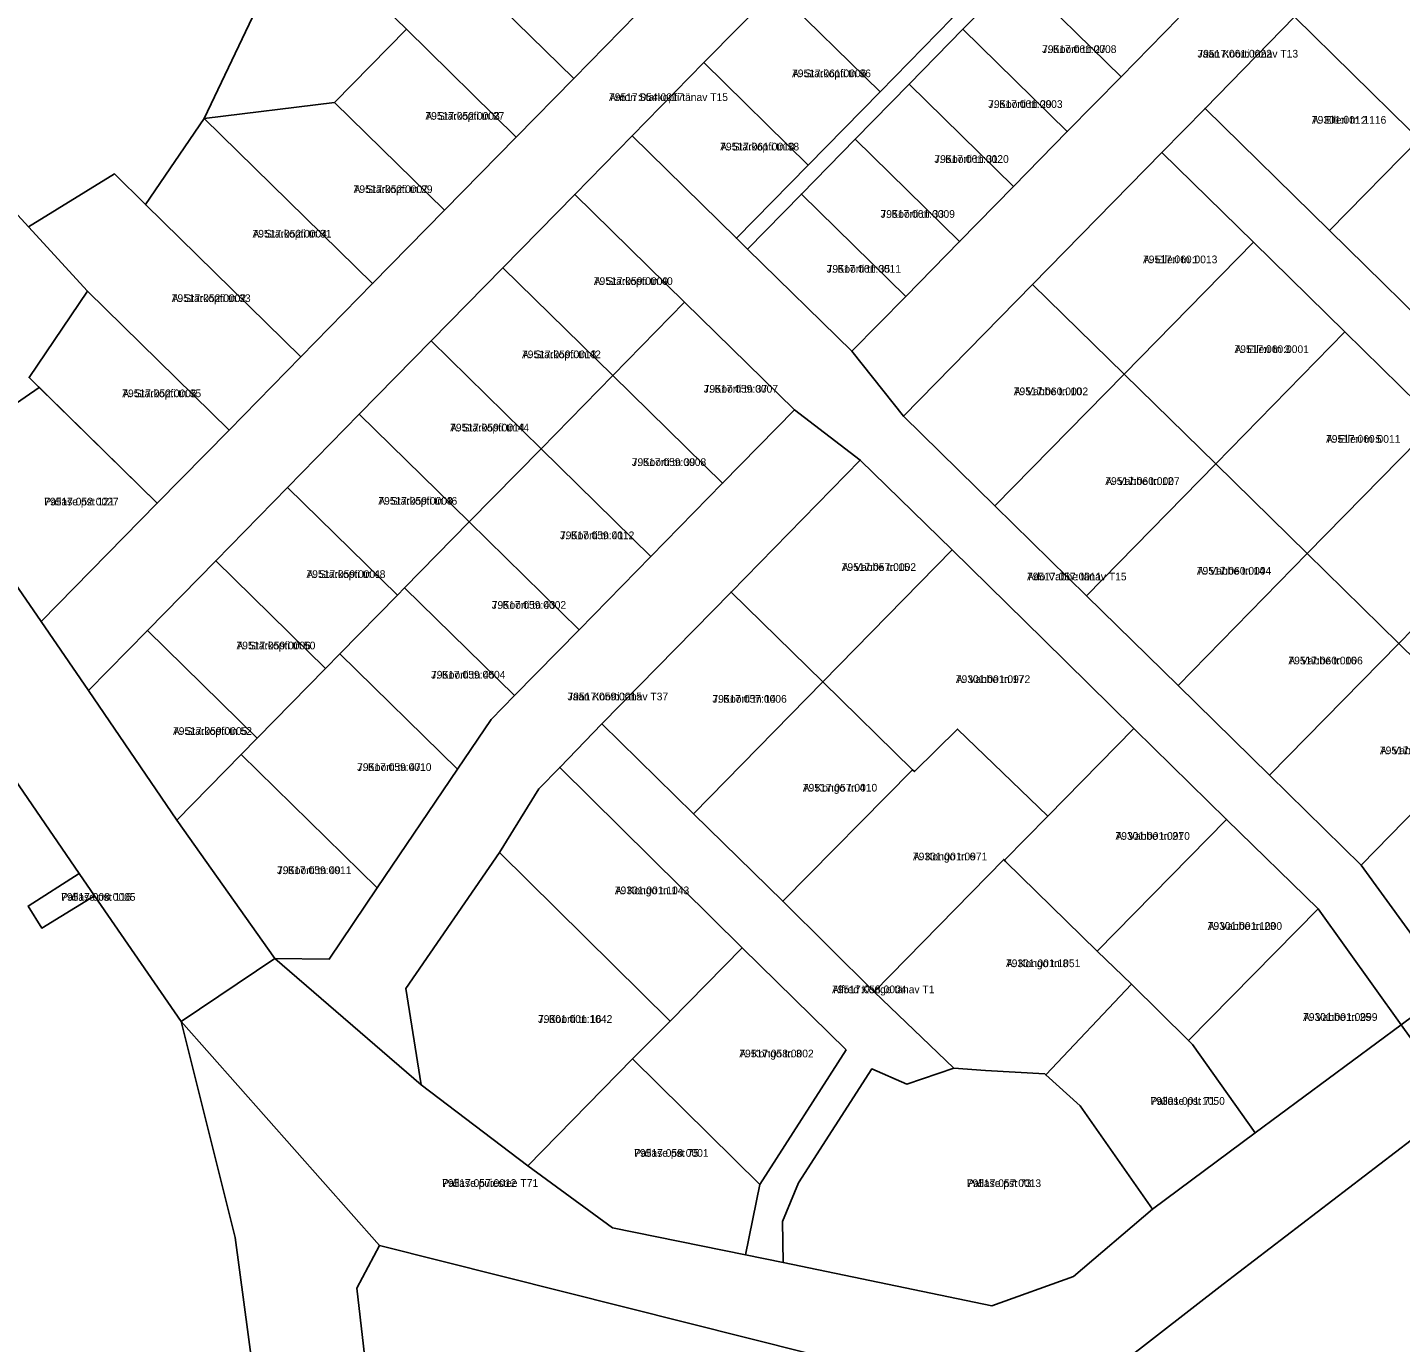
# Model space of a CAD drawing. Extents: x 643847 to 663718, y 6468443 to 6482775.
# Drawn here: x 662754.9 to 663022.7, y 6471580.3 to 6471836.6 of the extents above; entities that cross this region are included whole.
import ezdxf

# ---------------------------------------------------------------- set-up
doc = ezdxf.new("R2010")
doc.units = 0
for name, color, linetype in [('L_AADRESS', 7, 'Continuous'), ('PIIR', 7, 'Continuous'), ('TUNNUS', 7, 'Continuous')]:
    doc.layers.add(name, color=color, linetype=linetype)

msp = doc.modelspace()

# ---------------------------------------------------------------- linework, layer by layer
at = {"layer": 'PIIR'}
for points in [[(662693.15, 6471908.62), (662800.2, 6471902.19), (662812.86, 6471868.49), (662802.15, 6471845.78), (662789.37, 6471818.92), (662777.93, 6471802.13), (662771.86, 6471808.08), (662755.13, 6471797.76), (662749.59, 6471803.8), (662740.15, 6471821.34), (662737.15, 6471826.92), (662734.15, 6471832.49), (662731.15, 6471838.05), (662728.14, 6471843.63), (662725.14, 6471849.22), (662722.14, 6471854.78), (662718.55, 6471861.45), (662714.88, 6471868.25), (662711.83, 6471873.91), (662708.82, 6471879.52), (662705.82, 6471885.1), (662702.79, 6471890.72), (662699.78, 6471896.32), (662696.76, 6471901.92)], [(662819.01, 6471852.11), (662822.69, 6471842.27), (662828.81, 6471836.29), (662814.8, 6471822.01), (662789.39, 6471818.93), (662802.16, 6471845.79), (662812.87, 6471868.5)], [(662861.43, 6471826.71), (662841.8, 6471845.96), (662854.05, 6471858.45), (662873.68, 6471839.2)], [(662914.84, 6471858.35), (662935.19, 6471838.39), (662921.19, 6471824.11), (662900.84, 6471844.07)], [(663021.97, 6471859.05), (663044.47, 6471837), (663032.92, 6471825.23), (663024.5, 6471816.62), (663002, 6471838.7)], [(662979.39, 6471838.47), (662968.19, 6471827.05), (662947.84, 6471847), (662952.74, 6471852), (662955.77, 6471854.03), (662959.08, 6471854.69), (662962.4, 6471854.1), (662965.47, 6471852.13)], [(662957.69, 6471816.34), (662937.34, 6471836.29), (662947.84, 6471847), (662968.19, 6471827.05)], [(662900.84, 6471844.07), (662921.19, 6471824.11), (662907.18, 6471809.83), (662886.83, 6471829.79)], [(663008.8, 6471797.07), (662984.55, 6471820.85), (663002, 6471838.7), (663024.5, 6471816.62), (663026.32, 6471814.88)], [(662836.23, 6471801.01), (662814.8, 6471822.01), (662828.81, 6471836.29), (662850.23, 6471815.29)], [(662947.19, 6471805.63), (662926.84, 6471825.58), (662937.34, 6471836.29), (662957.69, 6471816.34)], [(662886.83, 6471829.79), (662907.18, 6471809.83), (662893.18, 6471795.55), (662872.85, 6471815.51)], [(662947.19, 6471805.63), (662936.69, 6471794.92), (662916.34, 6471814.87), (662926.84, 6471825.58)], [(662822.23, 6471786.73), (662789.39, 6471818.93), (662814.8, 6471822.01), (662836.23, 6471801.01)], [(662976.12, 6471812.28), (662984.55, 6471820.85), (663008.8, 6471797.07), (663033.42, 6471772.92), (663057.45, 6471749.37), (663081.32, 6471725.99), (663104.77, 6471702.99), (663095.07, 6471695.84), (663065.36, 6471724.79), (663047.52, 6471742.29), (663029.67, 6471759.79), (663011.82, 6471777.29), (662993.97, 6471794.78)], [(662808.22, 6471772.45), (662777.95, 6471802.14), (662789.39, 6471818.93), (662822.23, 6471786.73)], [(662935.25, 6471734.8), (662917.32, 6471752.3), (662904.49, 6471762.08), (662883.07, 6471783.09), (662861.65, 6471804.09), (662872.85, 6471815.51), (662893.18, 6471795.55), (662895.33, 6471793.45), (662915.69, 6471773.51), (662925.73, 6471760.86), (662943.58, 6471743.36), (662961.43, 6471725.87), (662979.28, 6471708.37), (662997.13, 6471690.87), (663014.98, 6471673.37), (663032.43, 6471649.38), (663022.79, 6471642.2), (663006.6, 6471664.84), (662988.75, 6471682.26), (662970.88, 6471699.78), (662970.66, 6471699.99), (662953.02, 6471717.34)], [(662926.19, 6471784.21), (662905.84, 6471804.16), (662916.34, 6471814.87), (662936.69, 6471794.92)], [(663008.8, 6471797.07), (663026.32, 6471814.88), (663050.93, 6471790.74), (663033.42, 6471772.92)], [(662976.12, 6471812.28), (662993.97, 6471794.78), (662968.77, 6471769.07), (662950.92, 6471786.57)], [(662794.22, 6471758.17), (662766.62, 6471785.23), (662755.13, 6471797.76), (662771.86, 6471808.08), (662777.93, 6471802.13), (662808.22, 6471772.45)], [(662749.59, 6471803.8), (662755.13, 6471797.76), (662766.62, 6471785.23), (662755.22, 6471768.39), (662757.22, 6471766.44), (662736.16, 6471751.95), (662716.25, 6471780.83)], [(662861.65, 6471804.09), (662883.07, 6471783.09), (662869.06, 6471768.81), (662847.64, 6471789.81)], [(662915.69, 6471773.51), (662895.33, 6471793.45), (662905.84, 6471804.16), (662926.19, 6471784.21)], [(663011.82, 6471777.29), (662986.62, 6471751.58), (662968.77, 6471769.07), (662993.97, 6471794.78)], [(662847.64, 6471789.81), (662869.06, 6471768.81), (662855.06, 6471754.53), (662833.64, 6471775.53)], [(662925.73, 6471760.86), (662950.92, 6471786.57), (662968.77, 6471769.07), (662943.58, 6471743.36)], [(662780.22, 6471743.9), (662755.22, 6471768.39), (662766.62, 6471785.23), (662794.22, 6471758.17)], [(662890.48, 6471747.8), (662869.06, 6471768.81), (662883.07, 6471783.09), (662904.49, 6471762.08)], [(662833.64, 6471775.53), (662855.06, 6471754.53), (662841.05, 6471740.25), (662819.63, 6471761.25)], [(663029.67, 6471759.79), (663004.47, 6471734.08), (662986.62, 6471751.58), (663011.82, 6471777.29)], [(662876.48, 6471733.52), (662855.06, 6471754.53), (662869.06, 6471768.81), (662890.48, 6471747.8)], [(662943.58, 6471743.36), (662968.77, 6471769.07), (662986.62, 6471751.58), (662961.43, 6471725.87)], [(662757.22, 6471766.44), (662780.22, 6471743.9), (662757.6, 6471720.84), (662736.16, 6471751.95)], [(662904.49, 6471762.08), (662917.32, 6471752.3), (662892.13, 6471726.59), (662866.94, 6471700.88), (662858.72, 6471692.41), (662854.65, 6471688.24), (662846.96, 6471675.83), (662828.69, 6471649.32), (662831.67, 6471630.55), (662803.15, 6471655.16), (662813.76, 6471655.04), (662823.12, 6471668.89), (662838.77, 6471692.05), (662845.34, 6471701.76), (662849.87, 6471706.39), (662862.47, 6471719.25), (662876.48, 6471733.52), (662890.48, 6471747.8)], [(662841.05, 6471740.25), (662828.44, 6471727.39), (662827.05, 6471725.97), (662805.63, 6471746.97), (662819.63, 6471761.25)], [(663047.52, 6471742.29), (663022.32, 6471716.58), (663004.47, 6471734.08), (663029.67, 6471759.79)], [(662862.47, 6471719.25), (662841.05, 6471740.25), (662855.06, 6471754.53), (662876.48, 6471733.52)], [(662935.25, 6471734.8), (662910.03, 6471709.08), (662892.13, 6471726.59), (662917.32, 6471752.3)], [(662961.43, 6471725.87), (662986.62, 6471751.58), (663004.47, 6471734.08), (662979.28, 6471708.37)], [(662805.63, 6471746.97), (662827.05, 6471725.97), (662815.85, 6471714.54), (662813.04, 6471711.69), (662791.62, 6471732.69)], [(662849.87, 6471706.39), (662828.44, 6471727.39), (662841.05, 6471740.25), (662862.47, 6471719.25)], [(663065.36, 6471724.79), (663052.34, 6471711.49), (663040.17, 6471699.08), (663022.32, 6471716.58), (663047.52, 6471742.29)], [(662791.62, 6471732.69), (662813.04, 6471711.69), (662799.74, 6471698.12), (662778.32, 6471719.12)], [(662910.03, 6471709.08), (662935.25, 6471734.8), (662953.02, 6471717.34), (662970.66, 6471699.99), (662953.89, 6471682.9), (662936.29, 6471699.88), (662927.88, 6471691.57), (662927.47, 6471691.94)], [(662979.28, 6471708.37), (663004.47, 6471734.08), (663022.32, 6471716.58), (662997.13, 6471690.87)], [(662845.34, 6471701.76), (662838.77, 6471692.05), (662815.85, 6471714.54), (662827.05, 6471725.97), (662828.44, 6471727.39), (662849.87, 6471706.39)], [(662866.94, 6471700.88), (662892.13, 6471726.59), (662910.03, 6471709.08), (662884.78, 6471683.38)], [(662778.32, 6471719.12), (662799.74, 6471698.12), (662796.6, 6471694.91), (662784.06, 6471682.12), (662766.85, 6471707.41)], [(662997.13, 6471690.87), (663022.32, 6471716.58), (663040.17, 6471699.08), (663034.63, 6471693.42), (663014.98, 6471673.37)], [(662823.12, 6471668.89), (662796.6, 6471694.91), (662799.74, 6471698.12), (662813.04, 6471711.69), (662815.85, 6471714.54), (662838.77, 6471692.05)], [(662902.2, 6471666.3), (662884.78, 6471683.38), (662910.03, 6471709.08), (662927.47, 6471691.94)], [(662914.54, 6471637.37), (662894.28, 6471657.23), (662858.72, 6471692.41), (662866.94, 6471700.88), (662884.78, 6471683.38), (662902.2, 6471666.3), (662920, 6471648.68), (662935.55, 6471633.76), (662926.41, 6471630.62), (662919.55, 6471633.61), (662905.24, 6471611.42), (662902.14, 6471603.85), (662902.29, 6471595.87), (662894.96, 6471597.39), (662897.74, 6471611.11)], [(662687.24, 6471660.76), (662745.74, 6471699.73), (662764.99, 6471671.73), (662755.04, 6471665.38), (662757.71, 6471661.06), (662767.98, 6471667.39), (662784.88, 6471642.84), (662795.45, 6471600.77), (662803.13, 6471543.08), (662662.34, 6471578.38)], [(662927.88, 6471691.57), (662936.29, 6471699.88), (662953.89, 6471682.9), (662945.44, 6471674.3), (662945.3, 6471674.47), (662920, 6471648.68), (662902.2, 6471666.3), (662927.47, 6471691.94)], [(662953.89, 6471682.9), (662970.66, 6471699.99), (662970.88, 6471699.78), (662988.75, 6471682.26), (662963.54, 6471656.59), (662945.64, 6471674.06), (662945.44, 6471674.3)], [(662813.76, 6471655.04), (662803.15, 6471655.16), (662784.06, 6471682.12), (662796.6, 6471694.91), (662823.12, 6471668.89)], [(662854.65, 6471688.24), (662858.72, 6471692.41), (662894.28, 6471657.23), (662880.25, 6471642.95), (662846.96, 6471675.83)], [(663014.98, 6471673.37), (663034.63, 6471693.42), (663054.92, 6471666.06), (663032.43, 6471649.38)], [(662963.54, 6471656.59), (662988.75, 6471682.26), (663006.6, 6471664.84), (662981.32, 6471639.13), (662970.2, 6471650.12)], [(662828.69, 6471649.32), (662846.96, 6471675.83), (662880.25, 6471642.95), (662872.93, 6471635.59), (662852.48, 6471614.75), (662831.67, 6471630.55)], [(662945.64, 6471674.06), (662963.54, 6471656.59), (662970.2, 6471650.12), (662953.5, 6471632.46), (662953.32, 6471632.64), (662941.72, 6471633.31), (662935.55, 6471633.76), (662920, 6471648.68), (662945.3, 6471674.47), (662945.44, 6471674.3)], [(662764.99, 6471671.73), (662767.98, 6471667.39), (662757.71, 6471661.06), (662755.04, 6471665.38)], [(662981.32, 6471639.13), (663006.6, 6471664.84), (663022.79, 6471642.2), (662994.32, 6471621.13), (662982.1, 6471638.36)], [(662914.54, 6471637.37), (662897.74, 6471611.11), (662872.93, 6471635.59), (662880.25, 6471642.95), (662894.28, 6471657.23)], [(662974.28, 6471606.26), (662994.32, 6471621.13), (663022.79, 6471642.2), (663033.88, 6471626.76), (662988.06, 6471591.67), (662955.22, 6471566.11), (662823.59, 6471599.2), (662784.88, 6471642.84), (662803.15, 6471655.16), (662831.67, 6471630.55), (662852.48, 6471614.75), (662868.99, 6471602.65), (662894.96, 6471597.39), (662902.29, 6471595.87), (662942.99, 6471587.42), (662958.9, 6471593.15)], [(662953.5, 6471632.46), (662970.2, 6471650.12), (662981.32, 6471639.13), (662982.1, 6471638.36), (662994.32, 6471621.13), (662974.28, 6471606.26), (662960.22, 6471626.41)], [(662857.41, 6471467.13), (662838.99, 6471487.53), (662811.58, 6471525.71), (662799.23, 6471530.83), (662803.13, 6471543.08), (662795.45, 6471600.77), (662784.88, 6471642.84), (662823.59, 6471599.2), (662819.12, 6471590.87), (662825.67, 6471534.35), (662831.31, 6471520.09), (662854.91, 6471488.58)], [(662868.99, 6471602.65), (662852.48, 6471614.75), (662872.93, 6471635.59), (662897.74, 6471611.11), (662894.96, 6471597.39)], [(662960.22, 6471626.41), (662974.28, 6471606.26), (662958.9, 6471593.15), (662942.99, 6471587.42), (662902.29, 6471595.87), (662902.14, 6471603.85), (662905.24, 6471611.42), (662919.55, 6471633.61), (662926.41, 6471630.62), (662935.55, 6471633.76), (662941.72, 6471633.31), (662953.32, 6471632.64), (662953.5, 6471632.46)]]:
    msp.add_lwpolyline(points, close=True, dxfattribs=at)
for points in [[(662841.8, 6471845.96), (662861.43, 6471826.71), (662850.23, 6471815.29), (662828.81, 6471836.29), (662822.69, 6471842.27)], [(662947.84, 6471847), (662937.34, 6471836.29), (662926.84, 6471825.58), (662916.34, 6471814.87), (662905.84, 6471804.16), (662895.33, 6471793.45), (662893.18, 6471795.55), (662907.18, 6471809.83), (662921.19, 6471824.11), (662935.19, 6471838.39)], [(662900.84, 6471844.07), (662886.83, 6471829.79), (662872.85, 6471815.51), (662861.65, 6471804.09), (662847.64, 6471789.81), (662833.64, 6471775.53), (662819.63, 6471761.25), (662805.63, 6471746.97), (662791.62, 6471732.69), (662778.32, 6471719.12), (662766.85, 6471707.41), (662757.6, 6471720.84), (662780.22, 6471743.9), (662794.22, 6471758.17), (662808.22, 6471772.45), (662822.23, 6471786.73), (662836.23, 6471801.01), (662850.23, 6471815.29), (662861.43, 6471826.71), (662873.68, 6471839.2)], [(663002, 6471838.7), (662984.55, 6471820.85), (662976.12, 6471812.28), (662950.92, 6471786.57), (662925.73, 6471760.86), (662915.69, 6471773.51), (662926.19, 6471784.21), (662936.69, 6471794.92), (662947.19, 6471805.63), (662957.69, 6471816.34), (662968.19, 6471827.05), (662979.39, 6471838.47)], [(662736.16, 6471751.95), (662757.6, 6471720.84), (662766.85, 6471707.41), (662784.06, 6471682.12), (662803.15, 6471655.16), (662784.88, 6471642.84), (662767.98, 6471667.39), (662764.99, 6471671.73), (662745.74, 6471699.73)], [(662825.67, 6471534.35), (662819.12, 6471590.87), (662823.59, 6471599.2), (662955.22, 6471566.11), (662988.06, 6471591.67), (663033.88, 6471626.76), (663188.53, 6471745.19), (663196.24, 6471723.51), (663162.6, 6471711.55), (663193.88, 6471682.35), (663208.96, 6471687.7), (663210.76, 6471682.66), (663203.91, 6471680.14), (663207.4, 6471670.37), (663214.27, 6471672.82), (663223.66, 6471646.52), (663203.61, 6471606.19), (663185.14, 6471569.04)]]:
    msp.add_lwpolyline(points, dxfattribs=at)

# ---------------------------------------------------------------- texts
at = {"layer": 'L_AADRESS'}
for s, p in [('J. Koorti tn 27', (662952.77, 6471831.67)), ('Jaan Koorti tänav T13', (662983.07, 6471830.78)), ('A. Starkopfi tn 36', (662904.01, 6471826.95)), ('Anton Starkopfi tänav T15', (662868.32, 6471822.31)), ('J. Koorti tn 29', (662942.27, 6471820.96)), ('A. Starkopfi tn 27', (662832.52, 6471818.65)), ('A. Elleri tn 2', (663005.39, 6471817.88)), ('A. Starkopfi tn 38', (662890.01, 6471812.67)), ('J. Koorti tn 31', (662931.77, 6471810.25)), ('A. Starkopfi tn 29', (662818.52, 6471804.37)), ('J. Koorti tn 33', (662921.27, 6471799.54)), ('A. Starkopfi tn 31', (662798.81, 6471795.69)), ('A. Elleri tn 1', (662972.45, 6471790.68)), ('J. Koorti tn 35', (662910.76, 6471788.84)), ('A. Starkopfi tn 40', (662865.36, 6471786.45)), ('A. Starkopfi tn 33', (662783.05, 6471783.12)), ('A. Starkopfi tn 42', (662851.35, 6471772.17)), ('A. Elleri tn 3', (662990.3, 6471773.18)), ('J. Koorti tn 37', (662886.78, 6471765.45)), ('A. Starkopfi tn 35', (662773.41, 6471764.57)), ('A. Vabbe tn 10', (662947.25, 6471764.96)), ('A. Starkopfi tn 44', (662837.35, 6471757.89)), ('A. Elleri tn 5', (663008.14, 6471755.68)), ('J. Koorti tn 39', (662872.77, 6471751.16)), ('A. Vabbe tn 12', (662965.1, 6471747.47)), ('Pallase pst 121', (662758.19, 6471743.47)), ('A. Starkopfi tn 46', (662823.34, 6471743.61)), ('J. Koorti tn 41', (662858.76, 6471736.89)), ('A. Vabbe tn 15', (662913.69, 6471730.7)), ('A. Starkopfi tn 48', (662809.33, 6471729.33)), ('Ado Vabbe tänav T15', (662949.84, 6471728.86)), ('A. Vabbe tn 14', (662982.95, 6471729.98)), ('J. Koorti tn 43', (662845.46, 6471723.32)), ('A. Starkopfi tn 50', (662795.68, 6471715.41)), ('A. Vabbe tn 16', (663000.8, 6471712.48)), ('J. Koorti tn 45', (662833.62, 6471709.72)), ('A. Vabbe tn 17', (662935.96, 6471708.85)), ('Jaan Koorti tänav T37', (662860.23, 6471705.47)), ('J. Koorti tn 14', (662888.48, 6471705.01)), ('A. Starkopfi tn 52', (662783.3, 6471698.74)), ('A. Vabbe tn 18', (663018.65, 6471694.97)), ('J. Koorti tn 47', (662819.2, 6471691.71)), ('A. Kongo tn 4', (662906.12, 6471687.69)), ('A. Vabbe tn 21', (662967.09, 6471678.28)), ('A. Kongo tn 6', (662927.59, 6471674.28)), ('J. Koorti tn 49', (662803.59, 6471671.6)), ('Pallase pst 116', (662761.5, 6471666.4)), ('A. Kongo tn 1', (662869.46, 6471667.68)), ('A. Vabbe tn 23', (662985.07, 6471660.73)), ('A. Kongo tn 8', (662945.73, 6471653.46)), ('Alfred Kongo tänav T1', (662911.82, 6471648.38)), ('J. Koorti tn 16', (662854.47, 6471642.6)), ('A. Vabbe tn 25', (663003.67, 6471642.99)), ('A. Kongo tn 3', (662893.73, 6471635.87)), ('Pallase pst 71', (662973.91, 6471626.62)), ('Pallase pst 75', (662873.24, 6471616.49)), ('Pallase puiestee T71', (662835.77, 6471610.63)), ('Pallase pst 73', (662938.08, 6471610.59))]:
    msp.add_text(s, height=1.5, dxfattribs=at).set_placement(p)
at = {"layer": 'TUNNUS'}
for s, p in [('79517:061:0008', (662952.77, 6471831.67)), ('79517:061:0022', (662983.07, 6471830.78)), ('79517:061:0006', (662904.01, 6471826.95)), ('79517:054:0017', (662868.32, 6471822.31)), ('79517:061:0003', (662942.27, 6471820.96)), ('79517:052:0003', (662832.52, 6471818.65)), ('79301:001:1116', (663005.39, 6471817.88)), ('79517:061:0010', (662890.01, 6471812.67)), ('79517:061:0020', (662931.77, 6471810.25)), ('79517:052:0007', (662818.52, 6471804.37)), ('79517:061:0009', (662921.27, 6471799.54)), ('79517:052:0004', (662798.81, 6471795.69)), ('79517:060:0013', (662972.45, 6471790.68)), ('79517:061:0011', (662910.76, 6471788.84)), ('79517:059:0009', (662865.36, 6471786.45)), ('79517:052:0002', (662783.05, 6471783.12)), ('79517:059:0013', (662851.35, 6471772.17)), ('79517:060:0001', (662990.3, 6471773.18)), ('79517:052:0006', (662773.41, 6471764.57)), ('79517:059:0007', (662886.78, 6471765.45)), ('79517:060:0002', (662947.25, 6471764.96)), ('79517:059:0014', (662837.35, 6471757.89)), ('79517:060:0011', (663008.14, 6471755.68)), ('79517:059:0008', (662872.77, 6471751.16)), ('79517:060:0007', (662965.1, 6471747.47)), ('79517:052:0027', (662758.19, 6471743.47)), ('79517:059:0003', (662823.34, 6471743.61)), ('79517:059:0012', (662858.76, 6471736.89)), ('79517:057:0002', (662913.69, 6471730.7)), ('79517:059:0001', (662809.33, 6471729.33)), ('79517:057:0011', (662949.84, 6471728.86)), ('79517:060:0004', (662982.95, 6471729.98)), ('79517:059:0002', (662845.46, 6471723.32)), ('79517:059:0006', (662795.68, 6471715.41)), ('79517:060:0006', (663000.8, 6471712.48)), ('79517:059:0004', (662833.62, 6471709.72)), ('79301:001:0972', (662935.96, 6471708.85)), ('79517:059:0015', (662860.23, 6471705.47)), ('79517:057:0006', (662888.48, 6471705.01)), ('79517:059:0005', (662783.3, 6471698.74)), ('79517:060:0003', (663018.65, 6471694.97)), ('79517:059:0010', (662819.2, 6471691.71)), ('79517:057:0010', (662906.12, 6471687.69)), ('79301:001:0970', (662967.09, 6471678.28)), ('79301:001:0971', (662927.59, 6471674.28)), ('79517:059:0011', (662803.59, 6471671.6)), ('79517:008:0005', (662761.5, 6471666.4)), ('79301:001:1043', (662869.46, 6471667.68)), ('79301:001:1000', (662985.07, 6471660.73)), ('79301:001:1051', (662945.73, 6471653.46)), ('79517:058:0004', (662911.82, 6471648.38)), ('79301:001:1042', (662854.47, 6471642.6)), ('79301:001:0999', (663003.67, 6471642.99)), ('79517:058:0002', (662893.73, 6471635.87)), ('79301:001:1050', (662973.91, 6471626.62)), ('79517:058:0001', (662873.24, 6471616.49)), ('79517:057:0012', (662835.77, 6471610.63)), ('79517:057:0013', (662938.08, 6471610.59))]:
    msp.add_text(s, height=1.5, dxfattribs=at).set_placement(p)

doc.saveas('drawing.dxf')
